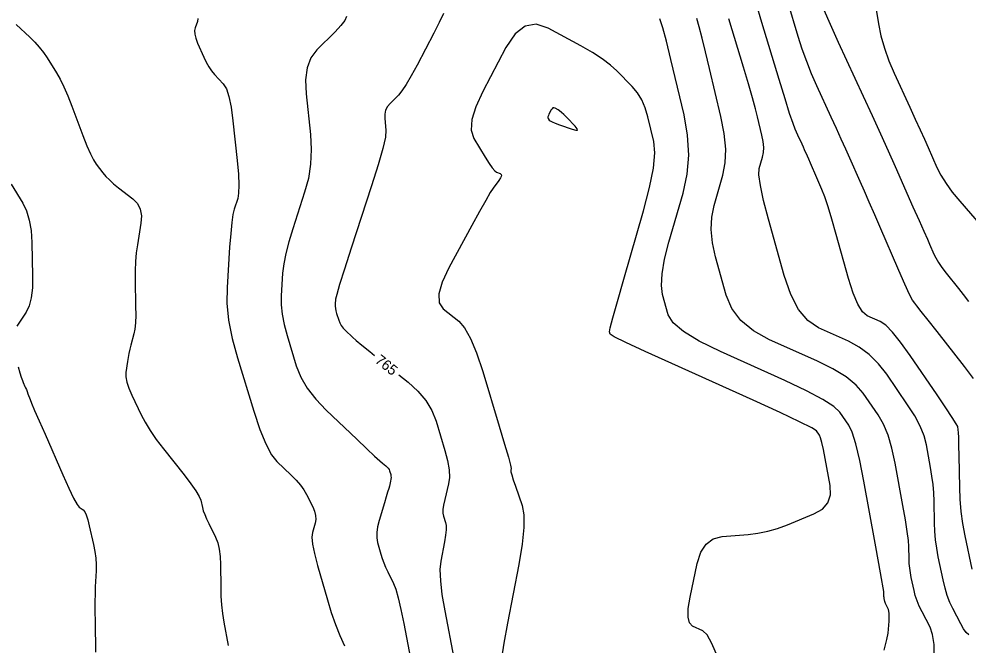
# Model space of a CAD drawing. Extents: x 2082232 to 2083549, y 592624 to 593832.
# Drawn here: x 2082618.4 to 2082682.7, y 593497.3 to 593539.7 of the extents above; entities that cross this region are included whole.
import ezdxf

# ---------------------------------------------------------------- set-up
doc = ezdxf.new("R2010")
doc.units = 0
doc.layers.add('DT_X_Contour_Major', color=7, linetype='Continuous')
doc.layers.add('DT_X_Contour_Minor', color=7, linetype='Continuous')

msp = doc.modelspace()

# ---------------------------------------------------------------- linework, layer by layer
at = {"layer": 'DT_X_Contour_Major'}
for points in [[(2082647.17, 593540.094), (2082646.877, 593539.49), (2082646.498, 593538.75), (2082645.375, 593536.597), (2082644.979, 593535.865), (2082644.636, 593535.282), (2082644.346, 593534.848), (2082644.108, 593534.564), (2082643.542, 593534.005), (2082643.36, 593533.784), (2082643.24, 593533.54), (2082643.18, 593533.273), (2082643.181, 593532.984), (2082643.265, 593532.182), (2082643.228, 593531.72), (2082643.053, 593530.938), (2082642.741, 593529.835), (2082642.291, 593528.411), (2082640.908, 593524.186), (2082640.453, 593522.783), (2082640.125, 593521.743), (2082639.925, 593521.066), (2082639.853, 593520.752), (2082639.83, 593520.398), (2082639.829, 593520.26), (2082639.844, 593520.111), (2082639.874, 593519.951), (2082639.921, 593519.78), (2082640.065, 593519.309), (2082640.135, 593519.134), (2082640.236, 593518.96), (2082640.368, 593518.788), (2082640.531, 593518.618), (2082641.006, 593518.168), (2082641.254, 593517.947), (2082641.638, 593517.624), (2082642.16, 593517.197), (2082642.495, 593516.929)], [(2082672.934, 593540.34), (2082673.361, 593539.375), (2082673.923, 593538.142), (2082675.602, 593534.495), (2082676.21, 593533.171), (2082676.774, 593531.934), (2082677.295, 593530.783), (2082677.772, 593529.719), (2082678.985, 593526.996), (2082679.396, 593526.072), (2082679.721, 593525.341), (2082679.958, 593524.803), (2082680.109, 593524.459), (2082680.393, 593523.798), (2082680.526, 593523.532), (2082680.71, 593523.229), (2082680.946, 593522.89), (2082681.233, 593522.514), (2082682.068, 593521.462), (2082682.397, 593521.047), (2082682.759, 593520.588)], [(2082677.202, 593499.955), (2082677.161, 593500.039), (2082677.127, 593500.12), (2082677.101, 593500.198), (2082677.082, 593500.272), (2082677.041, 593500.465), (2082677.028, 593500.537), (2082677.018, 593500.608), (2082677.012, 593500.678), (2082677.009, 593500.747), (2082677.006, 593500.931), (2082676.969, 593501.187), (2082676.86, 593501.82), (2082676.68, 593502.829), (2082676.428, 593504.214), (2082675.662, 593508.408), (2082675.382, 593509.825), (2082675.118, 593510.932), (2082674.869, 593511.728), (2082674.635, 593512.213), (2082674.031, 593513.093), (2082673.629, 593513.473), (2082672.874, 593513.955), (2082671.768, 593514.539), (2082670.309, 593515.224), (2082665.949, 593517.186), (2082664.5, 593517.894), (2082663.425, 593518.548), (2082662.722, 593519.146), (2082662.392, 593519.69), (2082662.009, 593521.067), (2082661.928, 593521.675), (2082661.974, 593522.467), (2082662.146, 593523.441), (2082662.445, 593524.599), (2082663.409, 593527.93), (2082663.684, 593529.198), (2082663.785, 593530.505), (2082663.712, 593531.849), (2082663.465, 593533.232), (2082662.575, 593536.972), (2082662.27, 593538.212), (2082662.021, 593539.129), (2082661.831, 593539.722)], [(2082644.136, 593515.619), (2082644.762, 593515.12), (2082645.427, 593514.52), (2082645.966, 593513.879), (2082646.379, 593513.199), (2082646.666, 593512.478), (2082647.261, 593510.502), (2082647.444, 593509.805), (2082647.547, 593509.193), (2082647.568, 593508.667), (2082647.509, 593508.226), (2082647.244, 593507.167), (2082647.164, 593506.799), (2082647.123, 593506.49), (2082647.121, 593506.24), (2082647.158, 593506.049), (2082647.308, 593505.617), (2082647.345, 593505.414), (2082647.345, 593505.128), (2082647.307, 593504.76), (2082647.231, 593504.31), (2082646.979, 593503), (2082646.925, 593502.42), (2082646.952, 593501.664), (2082647.06, 593500.732), (2082647.248, 593499.623), (2082647.859, 593496.432)], [(2082677.031, 593496.974), (2082677.219, 593497.68), (2082677.298, 593498.12), (2082677.364, 593498.939), (2082677.379, 593499.218), (2082677.378, 593499.442), (2082677.359, 593499.611), (2082677.322, 593499.725), (2082677.202, 593499.955)]]:
    msp.add_lwpolyline(points, dxfattribs=at)
at = {"layer": 'DT_X_Contour_Minor'}
for points in [[(2082676.294, 593541.595), (2082676.651, 593539.399), (2082676.817, 593538.572), (2082677.049, 593537.736), (2082677.346, 593536.892), (2082677.708, 593536.039), (2082678.761, 593533.753), (2082679.135, 593532.939), (2082679.466, 593532.212), (2082679.756, 593531.572), (2082680.005, 593531.019), (2082680.61, 593529.66), (2082680.877, 593529.135), (2082681.223, 593528.581), (2082681.648, 593527.998), (2082682.152, 593527.384), (2082683.601, 593525.71)], [(2082682.998, 593502.46), (2082682.529, 593504.706), (2082682.374, 593505.543), (2082682.258, 593506.37), (2082682.184, 593507.186), (2082682.15, 593507.992), (2082682.112, 593510.128), (2082682.098, 593510.839), (2082682.084, 593511.37), (2082682.069, 593511.721), (2082682.055, 593511.892), (2082682.015, 593512.108), (2082681.917, 593512.304), (2082681.65, 593512.729), (2082681.217, 593513.384), (2082680.615, 593514.268), (2082678.788, 593516.931), (2082678.147, 593517.824), (2082677.596, 593518.503), (2082677.134, 593518.97), (2082676.761, 593519.224), (2082675.886, 593519.618), (2082675.56, 593519.887), (2082675.238, 593520.398), (2082674.921, 593521.151), (2082674.608, 593522.147), (2082673.78, 593525.125), (2082673.486, 593526.154), (2082673.226, 593527.005), (2082673, 593527.679), (2082672.807, 593528.176), (2082672.337, 593529.265), (2082672.173, 593529.644), (2082672.035, 593529.962), (2082671.922, 593530.221), (2082671.835, 593530.419), (2082671.635, 593530.868), (2082671.556, 593531.043), (2082671.47, 593531.233), (2082671.377, 593531.437), (2082671.277, 593531.655), (2082671, 593532.256), (2082670.854, 593532.635), (2082670.625, 593533.321), (2082670.312, 593534.314), (2082669.915, 593535.613), (2082668.745, 593539.488), (2082668.358, 593540.792)], [(2082683.089, 593515.367), (2082682.468, 593516.178), (2082680.62, 593518.543), (2082680.006, 593519.329), (2082679.55, 593519.912), (2082679.251, 593520.294), (2082679.11, 593520.473), (2082678.945, 593520.681), (2082678.837, 593520.874), (2082678.636, 593521.299), (2082678.343, 593521.954), (2082677.957, 593522.841), (2082676.804, 593525.514), (2082676.393, 593526.465), (2082676.023, 593527.314), (2082675.696, 593528.062), (2082675.41, 593528.707), (2082674.703, 593530.293), (2082674.425, 593530.913), (2082674.122, 593531.583), (2082673.794, 593532.304), (2082673.44, 593533.075), (2082672.462, 593535.199), (2082672.108, 593536.005), (2082671.78, 593536.831), (2082671.477, 593537.675), (2082671.2, 593538.54), (2082670.497, 593540.87)], [(2082618.188, 593539.35), (2082619.118, 593538.489), (2082619.453, 593538.158), (2082619.76, 593537.813), (2082620.04, 593537.453), (2082620.292, 593537.079), (2082620.928, 593536.062), (2082621.172, 593535.634), (2082621.426, 593535.116), (2082621.692, 593534.507), (2082621.969, 593533.806), (2082622.722, 593531.817), (2082622.99, 593531.137), (2082623.23, 593530.587), (2082623.442, 593530.169), (2082623.626, 593529.882), (2082624.079, 593529.29), (2082624.273, 593529.061), (2082624.516, 593528.817), (2082624.806, 593528.559), (2082625.145, 593528.285), (2082626.113, 593527.537), (2082626.419, 593527.223), (2082626.611, 593526.843), (2082626.69, 593526.396), (2082626.655, 593525.884), (2082626.411, 593524.429), (2082626.332, 593523.87), (2082626.281, 593523.282), (2082626.255, 593522.667), (2082626.257, 593522.023), (2082626.296, 593520.271), (2082626.3, 593519.66), (2082626.281, 593519.143), (2082626.239, 593518.719), (2082626.175, 593518.389), (2082625.975, 593517.632), (2082625.904, 593517.35), (2082625.842, 593517.07), (2082625.789, 593516.792), (2082625.746, 593516.516), (2082625.641, 593515.785), (2082625.636, 593515.482), (2082625.7, 593515.125), (2082625.832, 593514.711), (2082626.033, 593514.242), (2082626.661, 593512.917), (2082626.933, 593512.4), (2082627.276, 593511.841), (2082627.692, 593511.242), (2082628.18, 593510.601), (2082629.577, 593508.839), (2082630.041, 593508.236), (2082630.385, 593507.751), (2082630.608, 593507.384), (2082630.711, 593507.133), (2082630.825, 593506.622), (2082630.884, 593506.41), (2082630.975, 593506.161), (2082631.098, 593505.872), (2082631.253, 593505.545), (2082631.709, 593504.621), (2082631.859, 593504.245), (2082631.967, 593503.81), (2082632.033, 593503.317), (2082632.057, 593502.766), (2082632.065, 593501.217), (2082632.081, 593500.635), (2082632.123, 593500.049), (2082632.191, 593499.461), (2082632.284, 593498.869), (2082632.569, 593497.287)], [(2082630.522, 593539.746), (2082630.494, 593539.557), (2082630.322, 593539.122), (2082630.285, 593538.934), (2082630.302, 593538.699), (2082630.374, 593538.416), (2082630.499, 593538.085), (2082630.907, 593537.138), (2082631.068, 593536.798), (2082631.246, 593536.488), (2082631.441, 593536.207), (2082631.652, 593535.957), (2082632.239, 593535.328), (2082632.444, 593534.995), (2082632.622, 593534.467), (2082632.771, 593533.745), (2082632.891, 593532.828), (2082633.176, 593530.123), (2082633.258, 593529.202), (2082633.292, 593528.468), (2082633.277, 593527.919), (2082633.213, 593527.558), (2082632.978, 593526.841), (2082632.893, 593526.478), (2082632.813, 593525.927), (2082632.738, 593525.187), (2082632.668, 593524.259), (2082632.489, 593521.533), (2082632.483, 593520.469), (2082632.597, 593519.32), (2082632.834, 593518.087), (2082633.191, 593516.77), (2082634.306, 593513.145), (2082634.717, 593511.913), (2082635.115, 593510.934), (2082635.499, 593510.209), (2082635.869, 593509.738), (2082636.839, 593508.819), (2082637.176, 593508.479), (2082637.462, 593508.146), (2082637.697, 593507.822), (2082637.88, 593507.507), (2082638.299, 593506.676), (2082638.427, 593506.373), (2082638.498, 593506.09), (2082638.512, 593505.825), (2082638.468, 593505.578), (2082638.276, 593504.946), (2082638.244, 593504.629), (2082638.292, 593504.151), (2082638.42, 593503.512), (2082638.629, 593502.713), (2082639.292, 593500.367), (2082639.551, 593499.513), (2082639.832, 593498.709), (2082640.134, 593497.956), (2082640.458, 593497.253)], [(2082640.582, 593539.88), (2082640.464, 593539.613), (2082640.208, 593539.268), (2082639.811, 593538.846), (2082638.569, 593537.619), (2082638.175, 593537.087), (2082637.925, 593536.414), (2082637.817, 593535.598), (2082637.854, 593534.64), (2082638.142, 593531.896), (2082638.199, 593530.879), (2082638.153, 593529.889), (2082638.004, 593528.924), (2082637.752, 593527.984), (2082636.943, 593525.514), (2082636.673, 593524.631), (2082636.469, 593523.835), (2082636.332, 593523.127), (2082636.26, 593522.506), (2082636.159, 593520.966), (2082636.156, 593520.364), (2082636.22, 593519.715), (2082636.354, 593519.019), (2082636.556, 593518.275), (2082637.186, 593516.227), (2082637.489, 593515.464), (2082637.928, 593514.708), (2082638.502, 593513.96), (2082639.211, 593513.22), (2082641.281, 593511.257), (2082641.972, 593510.604), (2082642.492, 593510.117), (2082642.841, 593509.795), (2082643.019, 593509.638), (2082643.265, 593509.442), (2082643.35, 593509.366), (2082643.418, 593509.285), (2082643.47, 593509.198), (2082643.507, 593509.107), (2082643.582, 593508.856), (2082643.603, 593508.758), (2082643.609, 593508.652), (2082643.6, 593508.539), (2082643.576, 593508.417), (2082643.492, 593508.081), (2082643.447, 593507.915), (2082643.377, 593507.67), (2082643.28, 593507.344), (2082643.158, 593506.939), (2082642.796, 593505.751), (2082642.688, 593505.324), (2082642.635, 593504.935), (2082642.636, 593504.582), (2082642.693, 593504.266), (2082642.917, 593503.473), (2082643.009, 593503.175), (2082643.117, 593502.878), (2082643.24, 593502.581), (2082643.379, 593502.283), (2082643.77, 593501.49), (2082643.923, 593501.097), (2082644.092, 593500.511), (2082644.274, 593499.733), (2082644.471, 593498.763), (2082645.015, 593495.92)], [(2082662.637, 593516.375), (2082660.823, 593517.198), (2082659.522, 593517.803), (2082658.735, 593518.191), (2082658.461, 593518.361), (2082658.416, 593518.525), (2082658.464, 593518.795), (2082658.641, 593519.481), (2082658.947, 593520.585), (2082659.383, 593522.105), (2082660.717, 593526.715), (2082661.136, 593528.306), (2082661.393, 593529.621), (2082661.487, 593530.661), (2082661.419, 593531.425), (2082661.022, 593533.096), (2082660.843, 593533.693), (2082660.605, 593534.233), (2082660.307, 593534.716), (2082659.951, 593535.14), (2082658.92, 593536.197), (2082658.478, 593536.6), (2082657.923, 593537.018), (2082657.256, 593537.45), (2082656.477, 593537.897), (2082654.25, 593539.107), (2082653.446, 593539.365), (2082652.702, 593539.231), (2082652.02, 593538.705), (2082651.399, 593537.786), (2082649.825, 593534.814), (2082649.344, 593533.779), (2082649.083, 593532.904), (2082649.042, 593532.188), (2082649.22, 593531.631), (2082649.988, 593530.359), (2082650.252, 593529.938), (2082650.468, 593529.627), (2082650.637, 593529.427), (2082650.757, 593529.337), (2082651.014, 593529.246), (2082651.08, 593529.192), (2082651.086, 593529.097), (2082651.032, 593528.962), (2082650.917, 593528.786), (2082650.53, 593528.263), (2082650.331, 593527.957), (2082650.022, 593527.432), (2082649.603, 593526.688), (2082649.076, 593525.725), (2082647.523, 593522.865), (2082647.062, 593521.887), (2082646.846, 593521.099), (2082646.874, 593520.5), (2082647.147, 593520.091), (2082648.199, 593519.253), (2082648.596, 593518.804), (2082649, 593518.087), (2082649.409, 593517.102), (2082649.824, 593515.849), (2082650.94, 593512.148), (2082651.305, 593510.928), (2082651.562, 593510.043), (2082651.711, 593509.493), (2082651.753, 593509.279), (2082651.722, 593509.153), (2082651.733, 593509.05), (2082651.79, 593508.835), (2082651.892, 593508.509), (2082652.041, 593508.072), (2082652.498, 593506.757), (2082652.612, 593506.138), (2082652.611, 593505.269), (2082652.495, 593504.149), (2082652.265, 593502.779), (2082651.497, 593498.79), (2082651.251, 593497.452), (2082651.087, 593496.433)], [(2082680.431, 593496.498), (2082680.411, 593497.357), (2082680.317, 593498.029), (2082680.149, 593498.514), (2082679.602, 593499.56), (2082679.413, 593499.944), (2082679.259, 593500.312), (2082679.14, 593500.665), (2082679.054, 593501.001), (2082678.871, 593501.879), (2082678.81, 593502.205), (2082678.765, 593502.528), (2082678.736, 593502.847), (2082678.722, 593503.162), (2082678.708, 593503.996), (2082678.678, 593504.405), (2082678.601, 593505.003), (2082678.477, 593505.793), (2082678.304, 593506.773), (2082677.78, 593509.641), (2082677.561, 593510.651), (2082677.295, 593511.531), (2082676.985, 593512.28), (2082676.628, 593512.898), (2082675.617, 593514.372), (2082675.135, 593514.923), (2082674.448, 593515.471), (2082673.556, 593516.016), (2082672.459, 593516.557), (2082669.261, 593517.997), (2082668.178, 593518.59), (2082667.327, 593519.292), (2082666.708, 593520.101), (2082666.322, 593521.019), (2082665.602, 593523.61), (2082665.393, 593524.556), (2082665.308, 593525.452), (2082665.346, 593526.297), (2082665.507, 593527.092), (2082666.101, 593529.145), (2082666.26, 593529.97), (2082666.291, 593530.908), (2082666.193, 593531.958), (2082665.967, 593533.119), (2082665.194, 593536.367), (2082664.923, 593537.491), (2082664.688, 593538.429), (2082664.491, 593539.181), (2082664.33, 593539.746)], [(2082682.762, 593497.995), (2082682.595, 593498.155), (2082682.414, 593498.407), (2082682.218, 593498.749), (2082681.677, 593499.784), (2082681.484, 593500.197), (2082681.311, 593500.659), (2082681.158, 593501.17), (2082681.026, 593501.731), (2082680.7, 593503.292), (2082680.592, 593503.874), (2082680.512, 593504.449), (2082680.46, 593505.017), (2082680.436, 593505.577), (2082680.41, 593507.062), (2082680.388, 593507.622), (2082680.343, 593508.187), (2082680.273, 593508.757), (2082680.179, 593509.333), (2082679.898, 593510.875), (2082679.739, 593511.478), (2082679.473, 593512.13), (2082679.101, 593512.832), (2082678.622, 593513.583), (2082677.202, 593515.652), (2082676.641, 593516.373), (2082676.022, 593516.987), (2082675.345, 593517.493), (2082674.61, 593517.891), (2082672.573, 593518.807), (2082671.855, 593519.286), (2082671.229, 593520.036), (2082670.695, 593521.057), (2082670.253, 593522.348), (2082669.195, 593526.152), (2082668.858, 593527.436), (2082668.642, 593528.437), (2082668.546, 593529.153), (2082668.57, 593529.585), (2082668.794, 593530.359), (2082668.854, 593530.671), (2082668.865, 593531.024), (2082668.828, 593531.42), (2082668.743, 593531.858), (2082668.452, 593533.082), (2082668.31, 593533.637), (2082668.103, 593534.384), (2082667.831, 593535.322), (2082667.493, 593536.452), (2082666.506, 593539.72)], [(2082655.516, 593533.045), (2082655.319, 593533.242), (2082655.157, 593533.394), (2082655.028, 593533.503), (2082654.933, 593533.567), (2082654.726, 593533.68), (2082654.651, 593533.704), (2082654.582, 593533.691), (2082654.518, 593533.642), (2082654.46, 593533.557), (2082654.313, 593533.28), (2082654.269, 593533.183), (2082654.244, 593533.102), (2082654.24, 593533.035), (2082654.257, 593532.983), (2082654.329, 593532.865), (2082654.392, 593532.812), (2082654.529, 593532.742), (2082654.738, 593532.654), (2082655.021, 593532.55), (2082655.873, 593532.249), (2082656.126, 593532.178), (2082656.246, 593532.19), (2082656.232, 593532.284), (2082656.085, 593532.461), (2082655.516, 593533.045)], [(2082617.855, 593528.521), (2082618.639, 593527.245), (2082618.898, 593526.719), (2082619.088, 593526.099), (2082619.209, 593525.385), (2082619.261, 593524.576), (2082619.308, 593522.294), (2082619.294, 593521.5), (2082619.216, 593520.831), (2082619.075, 593520.285), (2082618.87, 593519.864), (2082618.241, 593518.906)], [(2082618.34, 593516.153), (2082618.453, 593515.759), (2082618.546, 593515.45), (2082618.62, 593515.226), (2082618.674, 593515.088), (2082618.793, 593514.831), (2082618.839, 593514.728), (2082618.887, 593514.612), (2082618.938, 593514.483), (2082618.992, 593514.341), (2082619.139, 593513.945), (2082619.244, 593513.687), (2082619.448, 593513.207), (2082619.751, 593512.508), (2082620.154, 593511.587), (2082621.361, 593508.839), (2082621.769, 593507.929), (2082622.09, 593507.26), (2082622.323, 593506.831), (2082622.468, 593506.644), (2082622.739, 593506.464), (2082622.841, 593506.346), (2082622.945, 593506.126), (2082623.05, 593505.805), (2082623.156, 593505.381), (2082623.442, 593504.117), (2082623.533, 593503.651), (2082623.592, 593503.2), (2082623.619, 593502.765), (2082623.615, 593502.346), (2082623.56, 593501.248), (2082623.543, 593500.791), (2082623.535, 593500.245), (2082623.536, 593499.608), (2082623.544, 593498.882), (2082623.579, 593496.824)], [(2082665.74, 593496.539), (2082665.358, 593497.425), (2082665.024, 593498.004), (2082664.738, 593498.277), (2082664.039, 593498.596), (2082663.833, 593498.808), (2082663.737, 593499.205), (2082663.752, 593499.786), (2082663.879, 593500.551), (2082664.363, 593502.838), (2082664.604, 593503.595), (2082664.966, 593504.151), (2082665.447, 593504.506), (2082666.047, 593504.66), (2082667.809, 593504.803), (2082668.471, 593504.884), (2082669.137, 593505.021), (2082669.806, 593505.213), (2082670.478, 593505.46), (2082672.275, 593506.193), (2082672.849, 593506.519), (2082673.224, 593506.948), (2082673.398, 593507.48), (2082673.373, 593508.114), (2082673.039, 593509.943), (2082672.92, 593510.556), (2082672.814, 593511.025), (2082672.721, 593511.349), (2082672.641, 593511.528), (2082672.446, 593511.813), (2082672.123, 593512.023), (2082671.301, 593512.439), (2082669.979, 593513.062), (2082668.158, 593513.89), (2082662.637, 593516.375)]]:
    msp.add_lwpolyline(points, dxfattribs=at)

# ---------------------------------------------------------------- texts
at = {"layer": 'DT_X_Contour_Major'}
msp.add_text('765', height=0.7, rotation=321.40917, dxfattribs=at).set_placement((2082642.474, 593516.497))

doc.saveas('drawing.dxf')
